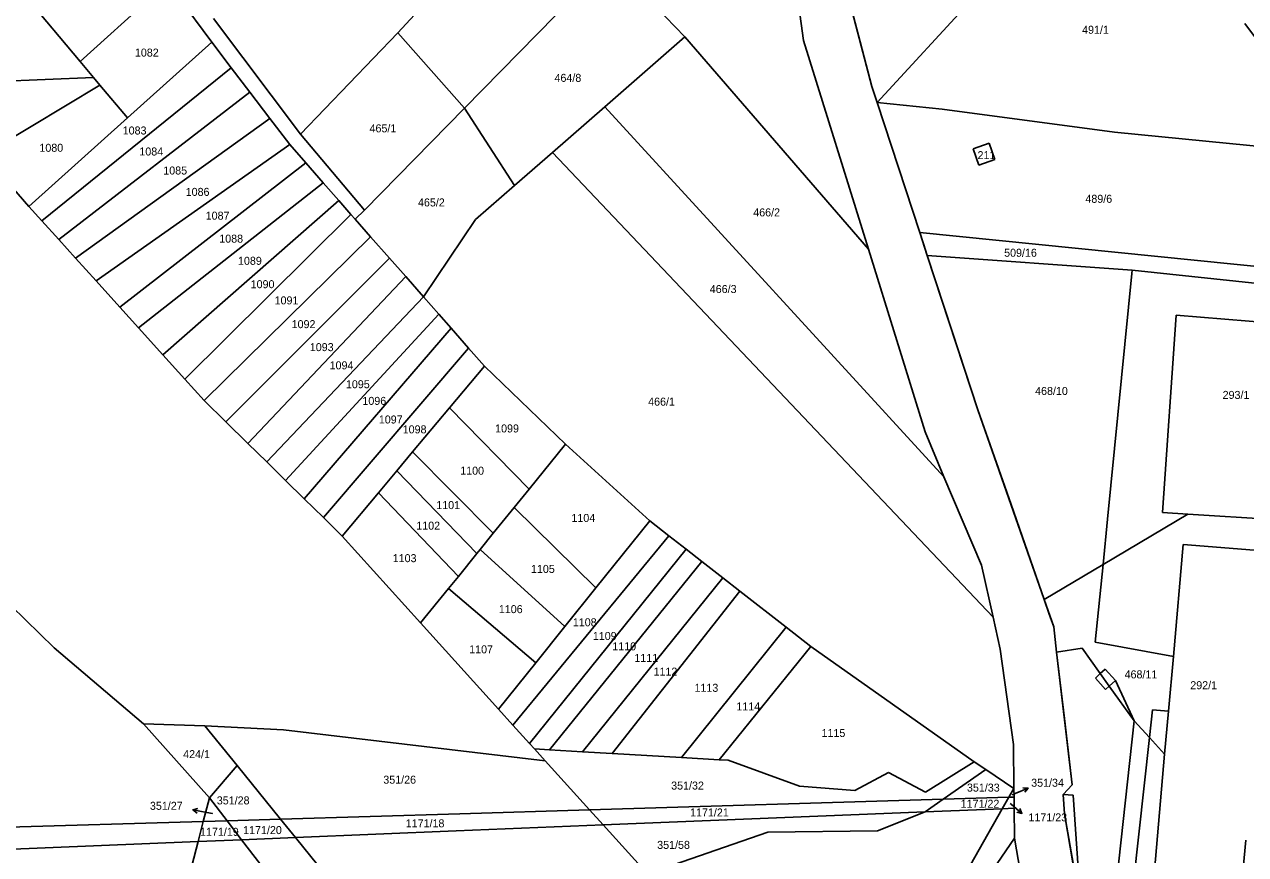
# Model space of a CAD drawing. Extents: x -593358 to -590116, y -1072518 to -1068420.
# Drawn here: x -591991 to -591731.6, y -1071558 to -1071381.6 of the extents above; entities that cross this region are included whole.
import ezdxf

# ---------------------------------------------------------------- set-up
doc = ezdxf.new("R2010")
doc.units = 0
for name, color, linetype in [('Parcela KN', 7, 'Continuous'), ('Parcela ZE', 7, 'Continuous'), ('Parcelní číslo', 7, 'Continuous'), ('Parcelní číslo_stavební', 7, 'Continuous'), ('stavby - vnitřní kresba', 7, 'Continuous'), ('Vnitřní obvod', 7, 'Continuous'), ('Vrstva 16', 7, 'Continuous')]:
    doc.layers.add(name, color=color, linetype=linetype)

msp = doc.modelspace()

# ---------------------------------------------------------------- linework, layer by layer
at = {"layer": 'Parcela KN'}
for p, q in [((-591760.24, -1071344), (-591809.83, -1071398.21)), ((-591825.5, -1071385.01), (-591827.65, -1071369.65)), ((-591951.17, -1071385.39), (-591960.54, -1071372.64)), ((-591815.94, -1071375.81), (-591810.96, -1071394.77)), ((-591950.79, -1071380.34), (-591932.36, -1071404.92)), ((-591731.77, -1071381.41), (-591711.1, -1071409.24)), ((-591811.73, -1071429.37), (-591825.5, -1071385.01)), ((-591947.05, -1071390.81), (-591951.17, -1071385.39)), ((-591943.08, -1071396.02), (-591947.05, -1071390.81)), ((-591810.96, -1071394.77), (-591809.83, -1071398.21)), ((-591938.83, -1071401.6), (-591943.08, -1071396.02)), ((-591809.83, -1071398.21), (-591796.02, -1071399.59)), ((-591809.83, -1071398.21), (-591800.79, -1071425.82)), ((-591796.02, -1071399.59), (-591759.47, -1071404.46)), ((-591934.61, -1071407.14), (-591938.83, -1071401.6)), ((-591932.36, -1071404.92), (-591918.75, -1071421.09)), ((-591759.47, -1071404.46), (-591711.1, -1071409.24)), ((-591931.22, -1071411), (-591934.61, -1071407.14)), ((-591789.47, -1071408.01), (-591786.07, -1071406.86)), ((-591788.27, -1071411.47), (-591789.47, -1071408.01)), ((-591786.07, -1071406.86), (-591784.9, -1071410.32)), ((-591927.51, -1071415.23), (-591931.22, -1071411)), ((-591784.9, -1071410.32), (-591788.27, -1071411.47)), ((-591924.17, -1071419.04), (-591927.51, -1071415.23)), ((-591921.61, -1071421.96), (-591924.17, -1071419.04)), ((-591918.75, -1071421.09), (-591920.7, -1071423)), ((-591920.7, -1071423), (-591921.61, -1071421.96)), ((-591714.28, -1071434.53), (-591800.79, -1071425.82)), ((-591800.79, -1071425.82), (-591799.21, -1071430.66)), ((-591799.7, -1071468.15), (-591811.73, -1071429.37)), ((-591755.69, -1071433.79), (-591799.21, -1071430.66)), ((-591799.21, -1071430.66), (-591788.47, -1071463.45)), ((-591755.76, -1071434.5), (-591755.69, -1071433.79)), ((-591709.87, -1071438.67), (-591755.69, -1071433.79)), ((-591760.94, -1071486.7), (-591755.76, -1071434.5)), ((-591749.29, -1071485.3), (-591746.38, -1071443.36)), ((-591746.38, -1071443.36), (-591721.61, -1071445.45)), ((-591788.47, -1071463.45), (-591774.39, -1071503.76)), ((-591795.68, -1071477.68), (-591799.7, -1071468.15)), ((-591787.73, -1071496.5), (-591795.68, -1071477.68)), ((-591743.85, -1071485.64), (-591749.29, -1071485.3)), ((-591724.78, -1071486.84), (-591743.85, -1071485.64)), ((-591761.89, -1071496.35), (-591760.94, -1071486.7)), ((-591744.87, -1071492.1), (-591746.96, -1071515.88)), ((-591726.25, -1071493.56), (-591744.87, -1071492.1)), ((-591785.24, -1071507.53), (-591787.73, -1071496.5)), ((-591763.53, -1071512.87), (-591761.89, -1071496.35)), ((-591774.39, -1071503.76), (-591772.36, -1071509.59)), ((-591783.71, -1071514.32), (-591785.24, -1071507.53)), ((-591772.36, -1071509.59), (-591771.74, -1071514.96)), ((-591780.88, -1071534.58), (-591783.71, -1071514.32)), ((-591746.96, -1071515.88), (-591763.53, -1071512.87)), ((-591771.74, -1071514.96), (-591768.48, -1071543.15)), ((-591746.96, -1071515.88), (-591748.02, -1071527.52)), ((-591748.02, -1071527.52), (-591748.83, -1071536.63)), ((-591780.8, -1071543.92), (-591780.88, -1071534.58)), ((-591748.83, -1071536.63), (-591752.06, -1071573.97)), ((-591768.48, -1071543.15), (-591770.35, -1071545.23)), ((-591781.87, -1071545.76), (-591795.82, -1071546.19)), ((-591780.79, -1071545.73), (-591781.87, -1071545.76)), ((-591780.79, -1071545.73), (-591780.8, -1071543.92)), ((-591780.77, -1071548.11), (-591780.79, -1071545.73)), ((-591770.08, -1071549.3), (-591770.35, -1071545.23)), ((-591770.35, -1071545.23), (-591768.2, -1071545.35)), ((-591768.2, -1071545.35), (-591766.92, -1071564.5)), ((-591795.82, -1071546.19), (-591870.93, -1071548.48)), ((-591814.97, -1071603.98), (-591783.28, -1071548.21)), ((-591799.69, -1071548.88), (-591783.28, -1071548.21)), ((-591783.28, -1071548.21), (-591780.77, -1071548.11)), ((-591780.72, -1071554.5), (-591780.77, -1071548.11)), ((-591952.99, -1071550.93), (-592019.78, -1071552.9)), ((-591947.93, -1071550.78), (-591952.99, -1071550.93)), ((-591936.54, -1071550.44), (-591947.93, -1071550.78)), ((-591898.52, -1071549.32), (-591936.54, -1071550.44)), ((-591870.93, -1071548.48), (-591898.52, -1071549.32)), ((-591868.07, -1071551.65), (-591799.69, -1071548.88)), ((-591770.08, -1071549.3), (-591765.88, -1071573.58)), ((-591933.39, -1071554.33), (-591899.26, -1071552.91)), ((-591899.26, -1071552.91), (-591868.07, -1071551.65)), ((-592019.98, -1071557.9), (-591954.09, -1071555.18)), ((-591954.09, -1071555.18), (-591944.83, -1071554.8)), ((-591944.83, -1071554.8), (-591933.39, -1071554.33)), ((-591790.35, -1071568.49), (-591780.72, -1071554.5)), ((-591779.46, -1071561.45), (-591780.72, -1071554.5)), ((-591733.41, -1071575.63), (-591731.6, -1071554.93))]:
    msp.add_line(p, q, dxfattribs=at)
at = {"layer": 'Parcela ZE'}
for p, q in [((-591911.66, -1071383.38), (-591882.24, -1071351.48)), ((-591897.49, -1071399.39), (-591866.52, -1071367.79)), ((-591866.52, -1071367.79), (-591850.68, -1071384.24)), ((-591993.2, -1071372.7), (-591979.13, -1071389.5)), ((-591979.13, -1071389.5), (-591960.54, -1071372.64)), ((-591932.36, -1071404.92), (-591911.66, -1071383.38)), ((-591911.66, -1071383.38), (-591897.49, -1071399.39)), ((-591867.72, -1071399.12), (-591850.68, -1071384.24)), ((-591850.68, -1071384.24), (-591811.73, -1071429.37)), ((-591969.09, -1071401.48), (-591951.17, -1071385.39)), ((-591979.13, -1071389.5), (-591976.31, -1071392.87)), ((-592000.63, -1071393.91), (-591976.31, -1071392.87)), ((-591987.24, -1071423.32), (-591947.05, -1071390.81)), ((-591976.31, -1071392.87), (-591974.93, -1071394.51)), ((-591999.58, -1071409.34), (-591974.93, -1071394.51)), ((-591974.93, -1071394.51), (-591969.09, -1071401.48)), ((-591983.65, -1071427.3), (-591943.08, -1071396.02)), ((-591918.75, -1071421.09), (-591897.49, -1071399.39)), ((-591897.49, -1071399.39), (-591886.87, -1071415.85)), ((-591878.83, -1071408.82), (-591867.72, -1071399.12)), ((-591867.72, -1071399.12), (-591795.68, -1071477.68)), ((-591990, -1071420.26), (-591969.09, -1071401.48)), ((-591980.08, -1071431.25), (-591938.83, -1071401.6)), ((-591934.61, -1071407.14), (-591975.71, -1071436.1)), ((-591999.58, -1071409.34), (-591990, -1071420.26)), ((-591970.69, -1071441.66), (-591931.22, -1071411)), ((-591886.87, -1071415.85), (-591878.83, -1071408.82)), ((-591878.83, -1071408.82), (-591785.24, -1071507.53)), ((-591966.72, -1071446.06), (-591927.51, -1071415.23)), ((-591895.13, -1071423.06), (-591886.87, -1071415.85)), ((-591990, -1071420.26), (-591987.24, -1071423.32)), ((-591961.55, -1071451.79), (-591924.17, -1071419.04)), ((-591987.24, -1071423.32), (-591983.65, -1071427.3)), ((-591956.86, -1071456.99), (-591921.61, -1071421.96)), ((-591917.45, -1071426.7), (-591920.7, -1071423)), ((-591906.23, -1071439.46), (-591895.13, -1071423.06)), ((-591983.65, -1071427.3), (-591980.08, -1071431.25)), ((-591952.77, -1071461.53), (-591917.45, -1071426.7)), ((-591913.44, -1071431.25), (-591917.45, -1071426.7)), ((-591980.08, -1071431.25), (-591975.71, -1071436.1)), ((-591948.17, -1071466.05), (-591913.44, -1071431.25)), ((-591909.98, -1071435.19), (-591913.44, -1071431.25)), ((-591975.71, -1071436.1), (-591970.69, -1071441.66)), ((-591943.49, -1071470.64), (-591909.98, -1071435.19)), ((-591906.23, -1071439.46), (-591909.98, -1071435.19)), ((-591906.23, -1071439.46), (-591939.51, -1071474.55)), ((-591902.95, -1071443.19), (-591906.23, -1071439.46)), ((-591970.69, -1071441.66), (-591966.72, -1071446.06)), ((-591935.5, -1071478.49), (-591902.95, -1071443.19)), ((-591900.35, -1071446.14), (-591902.95, -1071443.19)), ((-591966.72, -1071446.06), (-591961.55, -1071451.79)), ((-591900.35, -1071446.14), (-591931.55, -1071482.37)), ((-591896.63, -1071450.37), (-591900.35, -1071446.14)), ((-591961.55, -1071451.79), (-591956.86, -1071456.99)), ((-591896.63, -1071450.37), (-591927.47, -1071486.38)), ((-591893.28, -1071454.19), (-591896.63, -1071450.37)), ((-591900.71, -1071463.08), (-591893.28, -1071454.19)), ((-591876.06, -1071470.79), (-591893.28, -1071454.19)), ((-591956.86, -1071456.99), (-591952.77, -1071461.53)), ((-591952.77, -1071461.53), (-591948.17, -1071466.05)), ((-591908.52, -1071472.43), (-591900.71, -1071463.08)), ((-591900.71, -1071463.08), (-591883.76, -1071480.3)), ((-591948.17, -1071466.05), (-591943.49, -1071470.64)), ((-591943.49, -1071470.64), (-591939.51, -1071474.55)), ((-591911.86, -1071476.43), (-591908.52, -1071472.43)), ((-591908.52, -1071472.43), (-591891.38, -1071489.71)), ((-591876.06, -1071470.79), (-591883.76, -1071480.3)), ((-591858.15, -1071487.05), (-591876.06, -1071470.79)), ((-591939.51, -1071474.55), (-591935.5, -1071478.49)), ((-591915.79, -1071481.14), (-591911.86, -1071476.43)), ((-591911.86, -1071476.43), (-591894.88, -1071494.03)), ((-591935.5, -1071478.49), (-591931.55, -1071482.37)), ((-591883.76, -1071480.3), (-591886.93, -1071484.22)), ((-591931.55, -1071482.37), (-591927.47, -1071486.38)), ((-591923.46, -1071490.32), (-591915.79, -1071481.14)), ((-591915.79, -1071481.14), (-591898.8, -1071498.87)), ((-591886.93, -1071484.22), (-591891.38, -1071489.71)), ((-591886.93, -1071484.22), (-591869.6, -1071501.31)), ((-591743.85, -1071485.64), (-591761.89, -1071496.35)), ((-591927.47, -1071486.38), (-591923.46, -1071490.32)), ((-591858.15, -1071487.05), (-591869.6, -1071501.31)), ((-591854.1, -1071490.22), (-591858.15, -1071487.05)), ((-591923.46, -1071490.32), (-591906.81, -1071508.76)), ((-591891.38, -1071489.71), (-591894.15, -1071493.13)), ((-591887.2, -1071530.47), (-591854.1, -1071490.22)), ((-591850.43, -1071493.08), (-591854.1, -1071490.22)), ((-591894.15, -1071493.13), (-591894.88, -1071494.03)), ((-591894.15, -1071493.13), (-591876.21, -1071509.54)), ((-591883.71, -1071534.34), (-591850.43, -1071493.08)), ((-591847.11, -1071495.68), (-591850.43, -1071493.08)), ((-591894.88, -1071494.03), (-591898.8, -1071498.87)), ((-591879.42, -1071535.69), (-591847.11, -1071495.68)), ((-591842.67, -1071499.15), (-591847.11, -1071495.68)), ((-591761.89, -1071496.35), (-591774.39, -1071503.76)), ((-592001.88, -1071497.2), (-591984.65, -1071514.02)), ((-591898.8, -1071498.87), (-591900.88, -1071501.44)), ((-591872.47, -1071536.1), (-591842.67, -1071499.15)), ((-591839.06, -1071501.97), (-591842.67, -1071499.15)), ((-591900.88, -1071501.44), (-591906.81, -1071508.76)), ((-591900.88, -1071501.44), (-591882.37, -1071517.21)), ((-591869.6, -1071501.31), (-591876.21, -1071509.54)), ((-591866.14, -1071536.47), (-591839.06, -1071501.97)), ((-591829.21, -1071509.66), (-591839.06, -1071501.97)), ((-591906.81, -1071508.76), (-591890.28, -1071527.06)), ((-591876.21, -1071509.54), (-591882.37, -1071517.21)), ((-591851.43, -1071537.33), (-591829.21, -1071509.66)), ((-591823.98, -1071513.74), (-591829.21, -1071509.66)), ((-591984.65, -1071514.02), (-591965.7, -1071530.21)), ((-591823.98, -1071513.74), (-591843.38, -1071537.8)), ((-591789.24, -1071538.24), (-591823.98, -1071513.74)), ((-591771.74, -1071514.96), (-591766.34, -1071514.13)), ((-591766.34, -1071514.13), (-591762.47, -1071519.51)), ((-591882.37, -1071517.21), (-591890.28, -1071527.06)), ((-591762.47, -1071519.51), (-591760.56, -1071522.16)), ((-591760.56, -1071522.16), (-591755.25, -1071529.53)), ((-591890.28, -1071527.06), (-591887.2, -1071530.47)), ((-591965.7, -1071530.21), (-591951.68, -1071545.91)), ((-591965.7, -1071530.21), (-591952.62, -1071530.59)), ((-591755.25, -1071529.53), (-591752.02, -1071533.1)), ((-591952.62, -1071530.59), (-591935.97, -1071531.47)), ((-591952.62, -1071530.59), (-591945.77, -1071539.05)), ((-591935.97, -1071531.47), (-591880.37, -1071538.03)), ((-591887.2, -1071530.47), (-591883.71, -1071534.34)), ((-591883.71, -1071534.34), (-591882.66, -1071535.5)), ((-591882.66, -1071535.5), (-591880.37, -1071538.03)), ((-591882.66, -1071535.5), (-591879.42, -1071535.69)), ((-591752.02, -1071533.1), (-591748.83, -1071536.63)), ((-591880.37, -1071538.03), (-591870.93, -1071548.48)), ((-591879.42, -1071535.69), (-591872.47, -1071536.1)), ((-591872.47, -1071536.1), (-591866.14, -1071536.47)), ((-591866.14, -1071536.47), (-591851.43, -1071537.33)), ((-591851.43, -1071537.33), (-591843.38, -1071537.8)), ((-591843.38, -1071537.8), (-591841.53, -1071537.91)), ((-591841.53, -1071537.91), (-591826.33, -1071543.4)), ((-591951.68, -1071545.91), (-591945.77, -1071539.05)), ((-591945.77, -1071539.05), (-591936.54, -1071550.44)), ((-591814.62, -1071544.34), (-591807.48, -1071540.53)), ((-591807.48, -1071540.53), (-591799.62, -1071544.67)), ((-591799.62, -1071544.67), (-591789.24, -1071538.24)), ((-591786.77, -1071539.9), (-591795.82, -1071546.19)), ((-591786.77, -1071539.9), (-591789.24, -1071538.24)), ((-591780.8, -1071543.92), (-591786.77, -1071539.9)), ((-591826.33, -1071543.4), (-591814.62, -1071544.34)), ((-591783.28, -1071548.21), (-591781.87, -1071545.76)), ((-591781.87, -1071545.76), (-591780.8, -1071543.92)), ((-591951.68, -1071545.91), (-591952.99, -1071550.93)), ((-591951.68, -1071545.91), (-591947.93, -1071550.78)), ((-591795.82, -1071546.19), (-591799.69, -1071548.88)), ((-591952.99, -1071550.93), (-591954.09, -1071555.18)), ((-591947.93, -1071550.78), (-591944.83, -1071554.8)), ((-591936.54, -1071550.44), (-591933.39, -1071554.33)), ((-591870.93, -1071548.48), (-591868.07, -1071551.65)), ((-591799.69, -1071548.88), (-591809.78, -1071552.92)), ((-591868.07, -1071551.65), (-591858.66, -1071562.04)), ((-591833.09, -1071553.22), (-591858.66, -1071562.04)), ((-591809.78, -1071552.92), (-591833.09, -1071553.22)), ((-591954.09, -1071555.18), (-591956.52, -1071564.51)), ((-591944.83, -1071554.8), (-591906.18, -1071604.93)), ((-591933.39, -1071554.33), (-591901.27, -1071594))]:
    msp.add_line(p, q, dxfattribs=at)
at = {"layer": 'stavby - vnitřní kresba'}
for p, q in [((-591763.52, -1071520.47), (-591762.47, -1071519.51)), ((-591762.47, -1071519.51), (-591761.42, -1071518.55)), ((-591761.42, -1071518.55), (-591759.24, -1071520.95)), ((-591761.34, -1071522.87), (-591763.52, -1071520.47)), ((-591760.56, -1071522.16), (-591761.34, -1071522.87)), ((-591759.24, -1071520.95), (-591760.56, -1071522.16)), ((-591759.24, -1071520.95), (-591755.25, -1071529.53)), ((-591751.38, -1071527.23), (-591752.02, -1071533.1)), ((-591748.02, -1071527.52), (-591751.38, -1071527.23)), ((-591755.25, -1071529.53), (-591760.08, -1071573.31)), ((-591752.02, -1071533.1), (-591756.41, -1071573.02))]:
    msp.add_line(p, q, dxfattribs=at)
at = {"layer": 'Vnitřní obvod'}
for p, q in [((-591770.35, -1071545.23), (-591770.215, -1071547.265)), ((-591770.215, -1071547.265), (-591770.08, -1071549.3)), ((-591770.08, -1071549.3), (-591767.98, -1071561.44))]:
    msp.add_line(p, q, dxfattribs=at)
msp.add_lwpolyline([(-591827.65, -1071369.65), (-591816.36, -1071372.12), (-591816.15, -1071373.965), (-591815.94, -1071375.81), (-591813.45, -1071385.29), (-591810.96, -1071394.77), (-591810.395, -1071396.49), (-591809.83, -1071398.21), (-591805.31, -1071412.015), (-591800.79, -1071425.82), (-591800, -1071428.24), (-591799.21, -1071430.66), (-591793.84, -1071447.055), (-591788.47, -1071463.45), (-591781.43, -1071483.605), (-591774.39, -1071503.76), (-591773.375, -1071506.675), (-591772.36, -1071509.59), (-591772.05, -1071512.275), (-591771.74, -1071514.96), (-591770.11, -1071529.055), (-591768.48, -1071543.15), (-591769.415, -1071544.19), (-591770.35, -1071545.23)], dxfattribs=at)
at = {"layer": 'Vrstva 16'}
for p, q in [((-591781.18, -1071545.27), (-591780.56, -1071545.01)), ((-591777.798, -1071543.84), (-591780.56, -1071545.01)), ((-591955.177, -1071548.447), (-591952.23, -1071549.01)), ((-591781.6, -1071547.08), (-591781.4, -1071547.25)), ((-591779.12, -1071549.2), (-591781.4, -1071547.25)), ((-591951, -1071549.25), (-591952.23, -1071549.01))]:
    msp.add_line(p, q, dxfattribs=at)
for points in [[(-591778.913, -1071543.77), (-591777.798, -1071543.84), (-591778.523, -1071544.69)], [(-591954.288, -1071549.126), (-591955.177, -1071548.447), (-591954.101, -1071548.144)], [(-591779.555, -1071548.17), (-591779.12, -1071549.2), (-591780.205, -1071548.93)]]:
    msp.add_lwpolyline(points, dxfattribs=at)

# ---------------------------------------------------------------- texts
at = {"layer": 'Parcelní číslo'}
for s, height, p in [('491/1', 1.7, (-591766.337, -1071383.59)), ('1082', 1.7, (-591967.493, -1071388.44)), ('464/8', 1.7, (-591878.383, -1071393.81)), ('465/1', 1.7, (-591917.662, -1071404.53)), ('1083', 1.7, (-591970.086, -1071404.99)), ('1080', 1.7, (-591987.776, -1071408.66)), ('1084', 1.7, (-591966.549, -1071409.45)), ('1085', 1.7, (-591961.466, -1071413.49)), ('1086', 1.7, (-591956.709, -1071418.03)), ('465/2', 1.7, (-591907.374, -1071420.27)), ('489/6', 1.7, (-591765.64, -1071419.5)), ('1087', 1.7, (-591952.459, -1071423.08)), ('466/2', 1.7, (-591836.177, -1071422.39)), ('1088', 1.7, (-591949.579, -1071427.96)), ('509/16', 1.7, (-591782.898, -1071430.96)), ('1089', 1.7, (-591945.599, -1071432.67)), ('1090', 1.7, (-591942.909, -1071437.64)), ('466/3', 1.7, (-591845.41, -1071438.67)), ('1091', 1.7, (-591937.824, -1071441.08)), ('1092', 1.7, (-591934.206, -1071446.13)), ('1093', 1.7, (-591930.349, -1071451.01)), ('1094', 1.7, (-591926.142, -1071454.88)), ('1095', 1.7, (-591922.679, -1071458.89)), ('468/10', 1.7, (-591776.318, -1071460.32)), ('1096', 1.7, (-591919.182, -1071462.43)), ('466/1', 1.7, (-591858.495, -1071462.59)), ('1097', 1.7, (-591915.692, -1071466.38)), ('1098', 1.7, (-591910.622, -1071468.48)), ('1099', 1.7, (-591890.992, -1071468.28)), ('1100', 1.7, (-591898.411, -1071477.26)), ('1101', 1.7, (-591903.496, -1071484.57)), ('1104', 1.7, (-591874.794, -1071487.3)), ('1102', 1.7, (-591907.738, -1071488.94)), ('1103', 1.7, (-591912.741, -1071495.84)), ('1105', 1.7, (-591883.381, -1071498.13)), ('1106', 1.7, (-591890.204, -1071506.67)), ('1108', 1.7, (-591874.494, -1071509.46)), ('1109', 1.7, (-591870.244, -1071512.37)), ('1107', 1.7, (-591896.504, -1071515.21)), ('1110', 1.7, (-591866.106, -1071514.57)), ('1111', 1.7, (-591861.421, -1071517.04)), ('1112', 1.7, (-591857.353, -1071519.94)), ('468/11', 1.7, (-591757.313, -1071520.53)), ('1113', 1.7, (-591848.656, -1071523.38)), ('1114', 1.7, (-591839.759, -1071527.34)), ('1115', 1.7, (-591821.676, -1071532.98)), ('424/1', 1.7, (-591957.239, -1071537.47)), ('351/26', 1.7, (-591914.742, -1071542.9)), ('351/32', 1.7, (-591853.609, -1071544.15)), ('351/33', 1.7, (-591790.792, -1071544.58)), ('351/28', 1.7, (-591950.102, -1071547.3)), ('351/34', 0.1, (-591781.415, -1071545.27)), ('1171/21', 1.7, (-591849.593, -1071549.86)), ('1171/22', 1.7, (-591792.125, -1071548.01)), ('1171/23', 0.1, (-591781.829, -1071547.08)), ('351/27', 0.1, (-591951.232, -1071549.25)), ('1171/18', 1.7, (-591909.98, -1071552.17)), ('1171/19', 1.7, (-591953.659, -1071553.97)), ('1171/20', 1.7, (-591944.508, -1071553.6)), ('351/58', 1.7, (-591856.575, -1071556.75))]:
    msp.add_text(s, height=height, dxfattribs=at).set_placement(p)
at = {"layer": 'Parcelní číslo_stavební'}
for s, p in [('211', (-591788.542, -1071410.23)), ('293/1', (-591736.496, -1071461.16)), ('292/1', (-591743.362, -1071522.83))]:
    msp.add_text(s, height=1.7, dxfattribs=at).set_placement(p)
at = {"layer": 'Vrstva 16'}
for s, p in [('351/34', (-591777.153, -1071543.55)), ('351/27', (-591964.302, -1071548.45)), ('1171/23', (-591777.727, -1071550.9))]:
    msp.add_text(s, height=1.7, dxfattribs=at).set_placement(p)

doc.saveas('drawing.dxf')
